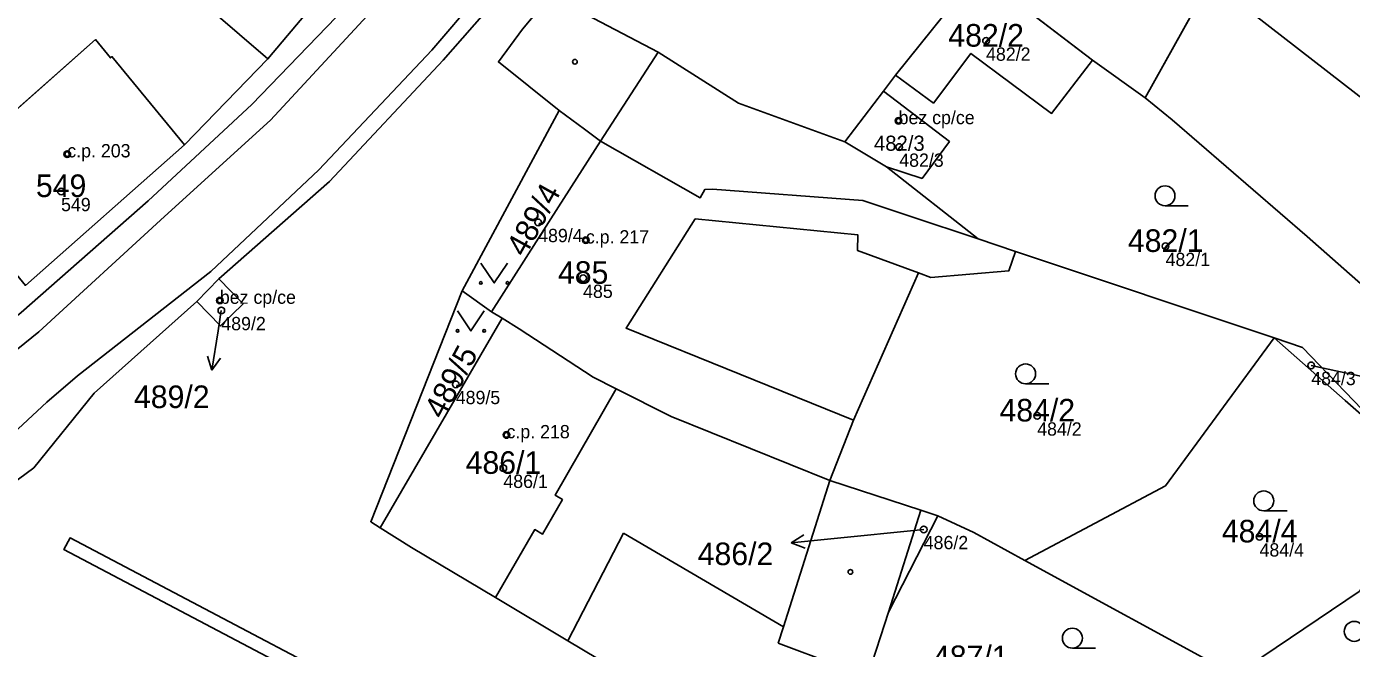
# Model space of a CAD drawing. Extents: x -603967 to -594699, y -1179315 to -1165625.
# Drawn here: x -598350.8 to -598251.1, y -1172472.5 to -1172425.6 of the extents above; entities that cross this region are included whole.
import ezdxf

# ---------------------------------------------------------------- set-up
doc = ezdxf.new("R2010")
doc.units = 0
for name, color, linetype in [('Definiční body', 7, 'Continuous'), ('Hranice parcel', 7, 'Continuous'), ('Parcelní čísla', 7, 'Continuous'), ('Polygon budovy', 7, 'Continuous'), ('Polygon parcely', 7, 'Continuous'), ('Pop  PČ popisy', 7, 'Continuous'), ('Vnitřní kresba', 7, 'Continuous'), ('Věcná břemena k části', 7, 'Continuous'), ('Značky budov', 7, 'Continuous'), ('Značky kultur', 7, 'Continuous')]:
    doc.layers.add(name, color=color, linetype=linetype)

msp = doc.modelspace()

# ---------------------------------------------------------------- linework, layer by layer
at = {"layer": 'Definiční body'}
for centre in [(-598278.57, -1172426.73994), (-598285.15, -1172432.74994), (-598347.7, -1172435.24994), (-598285.1, -1172434.71994), (-598348.17, -1172438.05994), (-598312.27, -1172440.38994), (-598308.68, -1172441.72994), (-598265.06, -1172442.18994), (-598308.89, -1172444.58994), (-598336.22, -1172446.26994), (-598336.11, -1172447.01994), (-598254.1, -1172451.14994), (-598318.47, -1172452.57994), (-598274.72, -1172454.94994), (-598314.65, -1172456.38994), (-598314.89, -1172458.88994), (-598283.26, -1172463.49994), (-598257.99, -1172464.04994)]:
    msp.add_circle(centre, 0.25, dxfattribs=at)
at = {"layer": 'Hranice parcel'}
for p, q in [((-598285.39, -1172429.31), (-598279.18, -1172421.58)), ((-598279.18, -1172421.58), (-598270.55, -1172428.19)), ((-598266.6, -1172431.03), (-598261.67, -1172422.19)), ((-598328.71, -1172423.43), (-598332.61, -1172428.09)), ((-598311.35, -1172423.31), (-598313.44, -1172425.85)), ((-598270.55, -1172428.19), (-598266.6, -1172431.03)), ((-598286.28, -1172430.51), (-598285.39, -1172429.31)), ((-598282.53, -1172431.41), (-598285.39, -1172429.31)), ((-598289.2, -1172434.33), (-598286.28, -1172430.51)), ((-598286.28, -1172430.51), (-598281.32, -1172434.31)), ((-598264.57, -1172432.67), (-598266.6, -1172431.03)), ((-598317.98, -1172445.55), (-598310.69, -1172431.98)), ((-598289.2, -1172434.33), (-598286.07, -1172436.22)), ((-598276.36, -1172442.57), (-598256.89, -1172449.08)), ((-598337.96, -1172446.35), (-598336.3, -1172444.65)), ((-598317.98, -1172445.55), (-598315.79, -1172447.12)), ((-598314.99, -1172447.6), (-598324.16, -1172463.37)), ((-598315.79, -1172447.12), (-598314.99, -1172447.6)), ((-598302.25, -1172455), (-598290.33, -1172459.82)), ((-598283.47, -1172462.05), (-598290.33, -1172459.82)), ((-598285.92, -1172469.72), (-598283.47, -1172462.05)), ((-598282.2, -1172462.47), (-598285.92, -1172469.72)), ((-598283.47, -1172462.05), (-598282.2, -1172462.47)), ((-598259.83, -1172474.46), (-598275.64, -1172465.83))]:
    msp.add_line(p, q, dxfattribs=at)
for points in [[(-598208.6, -1172325.98), (-598232.59, -1172340.88), (-598245.1, -1172347.44), (-598251.15, -1172350.71), (-598259.95, -1172355.78), (-598275.94, -1172367.17), (-598282.35, -1172372.62), (-598325.36, -1172422.74), (-598333.81, -1172431.52), (-598341.61, -1172438.77), (-598351.16, -1172447.17), (-598359.7, -1172454.16), (-598366.26, -1172459.52), (-598371.85, -1172462.43), (-598378.96, -1172465.7), (-598384.66, -1172468.38), (-598391.37, -1172469.58), (-598402.17, -1172469.66)], [(-598200.11, -1172325.95), (-598204, -1172331.75), (-598206.53, -1172334.67), (-598209.64, -1172336.77), (-598212.84, -1172338.58), (-598216.28, -1172340.18), (-598241.08, -1172352.66), (-598248.49, -1172357.87), (-598256.37, -1172362.63), (-598262.92, -1172367.75), (-598270.11, -1172373.81), (-598276.03, -1172378.76), (-598319.41, -1172428.19), (-598327.98, -1172437.31), (-598336.3, -1172444.65)], [(-598351.72, -1172411.11), (-598350.22, -1172412.4), (-598347.05, -1172415.12), (-598346.41, -1172415.67), (-598339.49, -1172422.16), (-598339.19, -1172422.42), (-598332.61, -1172428.09)], [(-598261.67, -1172422.19), (-598248.5, -1172432.43), (-598238.33, -1172442.64)], [(-598311.35, -1172423.31), (-598303.24, -1172427.59), (-598297.2, -1172431.43), (-598289.2, -1172434.33)], [(-598313.44, -1172425.85), (-598315.26, -1172428.32), (-598310.69, -1172431.98)], [(-598332.61, -1172428.09), (-598338.89, -1172434.55), (-598350.85, -1172445.13)], [(-598270.55, -1172428.19), (-598273.64, -1172432.19), (-598279.71, -1172427.67), (-598282.53, -1172431.41)], [(-598310.69, -1172431.98), (-598308.78, -1172433.37), (-598307.57, -1172434.27), (-598310.73, -1172439.21), (-598315.79, -1172447.12)], [(-598243.6, -1172450.98), (-598254.41, -1172441.45), (-598264.57, -1172432.67)], [(-598281.32, -1172434.31), (-598283.38, -1172437.08), (-598286.07, -1172436.22)], [(-598286.07, -1172436.22), (-598279.16, -1172441.64), (-598276.36, -1172442.57)], [(-598290.33, -1172459.82), (-598288.54, -1172455.28), (-598283.66, -1172444.19), (-598282.72, -1172444.53), (-598276.85, -1172444.03), (-598276.36, -1172442.57)], [(-598336.3, -1172444.65), (-598334.47, -1172446.51), (-598336.16, -1172448.18), (-598337.96, -1172446.35)], [(-598324.16, -1172463.37), (-598324.87, -1172462.92), (-598317.98, -1172445.55)], [(-598337.96, -1172446.35), (-598345.69, -1172453.25), (-598350.23, -1172458.86), (-598361.03, -1172466.84), (-598367.34, -1172471.03), (-598374.95, -1172475.71), (-598382.27, -1172478.08), (-598390.77, -1172479.12), (-598398.38, -1172479.11)], [(-598314.99, -1172447.6), (-598313.7, -1172448.39), (-598308.12, -1172452.05), (-598306.39, -1172452.92), (-598302.25, -1172455)], [(-598275.64, -1172465.83), (-598265.07, -1172460.22), (-598256.89, -1172449.08)], [(-598256.89, -1172449.08), (-598254.75, -1172449.8), (-598248.33, -1172456.47)], [(-598247.56, -1172457.27), (-598251.54, -1172453.8), (-598256.89, -1172449.08)], [(-598275.64, -1172465.83), (-598279.5, -1172463.72), (-598282.2, -1172462.47)], [(-598315.48, -1172468.63), (-598321.79, -1172464.87), (-598324.16, -1172463.37)], [(-598249.7, -1172467.24), (-598250.49, -1172468.16), (-598259.83, -1172474.46)], [(-598294.16, -1172481.35), (-598310.04, -1172471.88), (-598315.48, -1172468.63)], [(-598285.92, -1172469.72), (-598287.43, -1172474.43), (-598288.51, -1172474.1)]]:
    msp.add_lwpolyline(points, dxfattribs=at)
at = {"layer": 'Polygon budovy'}
for points in [[(-598335.61, -1172417.47), (-598339.49, -1172422.16), (-598339.19, -1172422.42), (-598332.61, -1172428.09), (-598328.71, -1172423.43)], [(-598279.18, -1172421.58), (-598285.39, -1172429.31), (-598282.53, -1172431.41), (-598279.71, -1172427.67), (-598273.64, -1172432.19), (-598270.55, -1172428.19)], [(-598357.44, -1172437.13), (-598356.29, -1172438.51), (-598350.85, -1172445.13), (-598338.89, -1172434.55), (-598344.34, -1172427.92), (-598344.46, -1172428.02), (-598345.59, -1172426.64)], [(-598286.28, -1172430.51), (-598289.2, -1172434.33), (-598286.07, -1172436.22), (-598283.38, -1172437.08), (-598281.32, -1172434.31)], [(-598300.45, -1172440.13), (-598288.21, -1172441.33), (-598288.24, -1172442.51), (-598283.66, -1172444.19), (-598282.72, -1172444.53), (-598276.85, -1172444.03), (-598276.36, -1172442.57), (-598279.16, -1172441.64), (-598284.3, -1172439.92), (-598287.83, -1172438.74), (-598299.14, -1172437.88), (-598299.74, -1172437.92), (-598300.09, -1172438.55), (-598307.57, -1172434.27), (-598310.73, -1172439.21), (-598315.79, -1172447.12), (-598314.99, -1172447.6), (-598313.7, -1172448.39), (-598308.12, -1172452.05), (-598306.39, -1172452.92), (-598302.25, -1172455), (-598290.33, -1172459.82), (-598288.54, -1172455.28), (-598305.65, -1172448.35)], [(-598336.3, -1172444.65), (-598337.96, -1172446.35), (-598336.16, -1172448.18), (-598334.47, -1172446.51)], [(-598314.99, -1172447.6), (-598324.16, -1172463.37), (-598321.79, -1172464.87), (-598315.48, -1172468.63), (-598312.53, -1172463.51), (-598311.94, -1172463.85), (-598310.44, -1172461.25), (-598310.99, -1172460.93), (-598306.39, -1172452.92), (-598308.12, -1172452.05), (-598313.7, -1172448.39)]]:
    msp.add_lwpolyline(points, close=True, dxfattribs=at)
at = {"layer": 'Polygon parcely'}
for points in [[(-598197.5, -1172257.68), (-598202.71, -1172301.27), (-598203.09, -1172311.78), (-598203.76, -1172315.82), (-598204.5, -1172318.52), (-598208.6, -1172325.98), (-598232.59, -1172340.88), (-598245.1, -1172347.44), (-598251.15, -1172350.71), (-598259.95, -1172355.78), (-598275.94, -1172367.17), (-598282.35, -1172372.62), (-598325.36, -1172422.74), (-598333.81, -1172431.52), (-598341.61, -1172438.77), (-598351.16, -1172447.17)], [(-598374.95, -1172475.71), (-598367.34, -1172471.03), (-598361.03, -1172466.84), (-598350.23, -1172458.86), (-598345.69, -1172453.25), (-598337.96, -1172446.35), (-598336.3, -1172444.65), (-598327.98, -1172437.31), (-598319.41, -1172428.19), (-598276.03, -1172378.76), (-598270.11, -1172373.81), (-598262.92, -1172367.75), (-598256.37, -1172362.63), (-598248.49, -1172357.87), (-598241.08, -1172352.66), (-598216.28, -1172340.18), (-598212.84, -1172338.58), (-598209.64, -1172336.77), (-598206.53, -1172334.67), (-598204, -1172331.75), (-598200.11, -1172325.95), (-598197.64, -1172321.62), (-598196.17, -1172318.03), (-598194.9, -1172313.74)], [(-598216.28, -1172340.18), (-598241.08, -1172352.66), (-598248.49, -1172357.87), (-598256.37, -1172362.63), (-598262.92, -1172367.75), (-598270.11, -1172373.81), (-598276.03, -1172378.76), (-598319.41, -1172428.19), (-598327.98, -1172437.31), (-598336.3, -1172444.65), (-598334.47, -1172446.51), (-598336.16, -1172448.18), (-598337.96, -1172446.35), (-598345.69, -1172453.25), (-598350.23, -1172458.86), (-598361.03, -1172466.84)], [(-598294.16, -1172481.35), (-598310.04, -1172471.88), (-598315.48, -1172468.63), (-598321.79, -1172464.87), (-598324.16, -1172463.37), (-598324.87, -1172462.92), (-598317.98, -1172445.55), (-598310.69, -1172431.98), (-598315.26, -1172428.32), (-598313.44, -1172425.85), (-598311.35, -1172423.31), (-598297.52, -1172406.48), (-598292.53, -1172400.37), (-598284.49, -1172390.9), (-598276.45, -1172381.42), (-598259.24, -1172366.81), (-598241.36, -1172354.69), (-598236.41, -1172352.34), (-598234.01, -1172351.22), (-598222.92, -1172346.01)], [(-598251.9, -1172349.8), (-598268.41, -1172360.45), (-598275.29, -1172363.07), (-598277.99, -1172365.89), (-598292.55, -1172381.77), (-598295.11, -1172384.6), (-598295.52, -1172385.05), (-598300.32, -1172390.41), (-598305.52, -1172396.22), (-598308.68, -1172399.76), (-598308.57, -1172399.86), (-598310.61, -1172402.14), (-598315.81, -1172407.95), (-598322.24, -1172415.66), (-598328.71, -1172423.43), (-598332.61, -1172428.09), (-598338.89, -1172434.55), (-598350.85, -1172445.13)], [(-598351.16, -1172447.17), (-598341.61, -1172438.77), (-598333.81, -1172431.52), (-598325.36, -1172422.74), (-598282.35, -1172372.62), (-598275.94, -1172367.17), (-598259.95, -1172355.78), (-598251.15, -1172350.71)]]:
    msp.add_lwpolyline(points, dxfattribs=at)
for points in [[(-598335.61, -1172417.47), (-598343.12, -1172407.37), (-598344.77, -1172405.15), (-598346.97, -1172403.73), (-598348.06, -1172403.03), (-598351.72, -1172411.11), (-598350.22, -1172412.4), (-598347.05, -1172415.12), (-598346.41, -1172415.67), (-598339.49, -1172422.16), (-598339.19, -1172422.42), (-598332.61, -1172428.09), (-598328.71, -1172423.43)], [(-598297.2, -1172431.43), (-598289.2, -1172434.33), (-598286.28, -1172430.51), (-598285.39, -1172429.31), (-598279.18, -1172421.58), (-598286.42, -1172415.52), (-598288.08, -1172414.38), (-598291.1, -1172411.85), (-598295.22, -1172408.4), (-598297.52, -1172406.48), (-598311.35, -1172423.31), (-598303.24, -1172427.59)], [(-598266.6, -1172431.03), (-598261.67, -1172422.19), (-598265.54, -1172420.02), (-598270.39, -1172417.21), (-598276.34, -1172413.76), (-598281.45, -1172409.96), (-598281.68, -1172409.75), (-598286.42, -1172415.52), (-598279.18, -1172421.58), (-598270.55, -1172428.19)], [(-598350.85, -1172445.13), (-598338.89, -1172434.55), (-598332.61, -1172428.09), (-598339.19, -1172422.42), (-598339.49, -1172422.16), (-598346.41, -1172415.67), (-598347.05, -1172415.12), (-598350.22, -1172412.4), (-598351.72, -1172411.11), (-598356.42, -1172416.32), (-598366.2, -1172426.55), (-598357.44, -1172437.13), (-598356.29, -1172438.51)], [(-598261.67, -1172422.19), (-598248.5, -1172432.43), (-598238.33, -1172442.64), (-598231.77, -1172436.1), (-598242.14, -1172425.96), (-598258.62, -1172411.84), (-598262.1, -1172415.72), (-598265.54, -1172420.02)], [(-598270.55, -1172428.19), (-598279.18, -1172421.58), (-598285.39, -1172429.31), (-598282.53, -1172431.41), (-598279.71, -1172427.67), (-598273.64, -1172432.19)], [(-598219.43, -1172472.18), (-598214.52, -1172467.06), (-598238.33, -1172442.64), (-598248.5, -1172432.43), (-598261.67, -1172422.19), (-598266.6, -1172431.03), (-598264.57, -1172432.67), (-598254.41, -1172441.45), (-598243.6, -1172450.98)], [(-598302.25, -1172455), (-598290.33, -1172459.82), (-598288.54, -1172455.28), (-598283.66, -1172444.19), (-598282.72, -1172444.53), (-598276.85, -1172444.03), (-598276.36, -1172442.57), (-598279.16, -1172441.64), (-598286.07, -1172436.22), (-598289.2, -1172434.33), (-598297.2, -1172431.43), (-598303.24, -1172427.59), (-598311.35, -1172423.31), (-598313.44, -1172425.85), (-598315.26, -1172428.32), (-598310.69, -1172431.98), (-598308.78, -1172433.37), (-598307.57, -1172434.27), (-598310.73, -1172439.21), (-598315.79, -1172447.12), (-598314.99, -1172447.6), (-598313.7, -1172448.39), (-598308.12, -1172452.05), (-598306.39, -1172452.92)], [(-598248.33, -1172456.47), (-598243.6, -1172450.98), (-598254.41, -1172441.45), (-598264.57, -1172432.67), (-598266.6, -1172431.03), (-598270.55, -1172428.19), (-598273.64, -1172432.19), (-598279.71, -1172427.67), (-598282.53, -1172431.41), (-598285.39, -1172429.31), (-598286.28, -1172430.51), (-598281.32, -1172434.31), (-598283.38, -1172437.08), (-598286.07, -1172436.22), (-598279.16, -1172441.64), (-598276.36, -1172442.57), (-598256.89, -1172449.08), (-598254.75, -1172449.8)], [(-598286.07, -1172436.22), (-598283.38, -1172437.08), (-598281.32, -1172434.31), (-598286.28, -1172430.51), (-598289.2, -1172434.33)], [(-598315.79, -1172447.12), (-598310.73, -1172439.21), (-598307.57, -1172434.27), (-598308.78, -1172433.37), (-598310.69, -1172431.98), (-598317.98, -1172445.55)], [(-598282.2, -1172462.47), (-598279.5, -1172463.72), (-598275.64, -1172465.83), (-598265.07, -1172460.22), (-598256.89, -1172449.08), (-598276.36, -1172442.57), (-598276.85, -1172444.03), (-598282.72, -1172444.53), (-598283.66, -1172444.19), (-598288.54, -1172455.28), (-598290.33, -1172459.82), (-598283.47, -1172462.05)], [(-598337.96, -1172446.35), (-598336.16, -1172448.18), (-598334.47, -1172446.51), (-598336.3, -1172444.65)], [(-598314.99, -1172447.6), (-598315.79, -1172447.12), (-598317.98, -1172445.55), (-598324.87, -1172462.92), (-598324.16, -1172463.37)], [(-598302.25, -1172455), (-598306.39, -1172452.92), (-598308.12, -1172452.05), (-598313.7, -1172448.39), (-598314.99, -1172447.6), (-598324.16, -1172463.37), (-598321.79, -1172464.87), (-598315.48, -1172468.63), (-598310.04, -1172471.88), (-598294.16, -1172481.35), (-598289.93, -1172473.67), (-598288.51, -1172474.1), (-598287.43, -1172474.43), (-598285.92, -1172469.72), (-598283.47, -1172462.05), (-598290.33, -1172459.82)], [(-598244.14, -1172460.82), (-598247.56, -1172457.27), (-598251.54, -1172453.8), (-598256.89, -1172449.08), (-598265.07, -1172460.22), (-598275.64, -1172465.83), (-598259.83, -1172474.46), (-598250.49, -1172468.16), (-598249.7, -1172467.24)], [(-598247.56, -1172457.27), (-598248.33, -1172456.47), (-598254.75, -1172449.8), (-598256.89, -1172449.08), (-598251.54, -1172453.8)], [(-598285.92, -1172469.72), (-598287.43, -1172474.43), (-598288.51, -1172474.1), (-598293.13, -1172481.96), (-598271.57, -1172494.57), (-598259.83, -1172474.46), (-598275.64, -1172465.83), (-598279.5, -1172463.72), (-598282.2, -1172462.47)], [(-598285.92, -1172469.72), (-598282.2, -1172462.47), (-598283.47, -1172462.05)], [(-598249.7, -1172467.24), (-598250.49, -1172468.16), (-598259.83, -1172474.46), (-598250.18, -1172479.74), (-598247.58, -1172475.27), (-598244.44, -1172477.07), (-598241.92, -1172474.32)]]:
    msp.add_lwpolyline(points, close=True, dxfattribs=at)
at = {"layer": 'Pop  PČ popisy'}
for p, q in [((-598336.11, -1172447.02), (-598336.35, -1172448.56)), ((-598336.35, -1172448.56), (-598336.819, -1172451.524)), ((-598336.819, -1172451.524), (-598337.157, -1172450.457)), ((-598336.819, -1172451.524), (-598336.168, -1172450.613)), ((-598254.1, -1172451.15), (-598251.9, -1172451.63)), ((-598251.9, -1172451.63), (-598248.965, -1172452.254)), ((-598293.235, -1172464.514), (-598292.291, -1172463.911)), ((-598283.26, -1172463.5), (-598290.25, -1172464.2)), ((-598290.25, -1172464.2), (-598293.235, -1172464.514)), ((-598293.235, -1172464.514), (-598292.186, -1172464.907))]:
    msp.add_line(p, q, dxfattribs=at)
at = {"layer": 'Vnitřní kresba'}
for p, q in [((-598320.27, -1172427.43), (-598277.42, -1172377.22)), ((-598324.18, -1172423.83), (-598332.4, -1172432.69)), ((-598357.44, -1172437.13), (-598345.59, -1172426.64)), ((-598344.46, -1172428.02), (-598345.59, -1172426.64)), ((-598344.34, -1172427.92), (-598344.46, -1172428.02)), ((-598338.89, -1172434.55), (-598344.34, -1172427.92)), ((-598328.78, -1172436.44), (-598320.27, -1172427.43)), ((-598303.24, -1172427.59), (-598307.57, -1172434.27)), ((-598332.4, -1172432.69), (-598340.39, -1172439.94)), ((-598300.09, -1172438.55), (-598307.57, -1172434.27)), ((-598336.91, -1172444.08), (-598328.78, -1172436.44)), ((-598299.74, -1172437.92), (-598300.09, -1172438.55)), ((-598299.14, -1172437.88), (-598299.74, -1172437.92)), ((-598299.14, -1172437.88), (-598287.83, -1172438.74)), ((-598287.83, -1172438.74), (-598284.3, -1172439.92)), ((-598340.39, -1172439.94), (-598349.85, -1172448.64)), ((-598284.3, -1172439.92), (-598279.16, -1172441.64)), ((-598305.65, -1172448.35), (-598300.45, -1172440.13)), ((-598300.45, -1172440.13), (-598288.21, -1172441.33)), ((-598288.21, -1172441.33), (-598288.24, -1172442.51)), ((-598288.24, -1172442.51), (-598283.66, -1172444.19)), ((-598346.94, -1172451.94), (-598336.91, -1172444.08)), ((-598349.85, -1172448.64), (-598358.46, -1172455.6)), ((-598288.54, -1172455.28), (-598305.65, -1172448.35)), ((-598349.24, -1172453.91), (-598346.94, -1172451.94)), ((-598310.99, -1172460.93), (-598306.39, -1172452.92)), ((-598352.88, -1172457.28), (-598349.24, -1172453.91)), ((-598290.33, -1172459.82), (-598293.81, -1172470.82)), ((-598310.44, -1172461.25), (-598310.99, -1172460.93)), ((-598311.94, -1172463.85), (-598310.44, -1172461.25)), ((-598315.48, -1172468.63), (-598312.53, -1172463.51)), ((-598312.53, -1172463.51), (-598311.94, -1172463.85)), ((-598305.86, -1172463.77), (-598310.04, -1172471.88)), ((-598305.86, -1172463.77), (-598293.81, -1172470.82)), ((-598293.81, -1172470.82), (-598294.2, -1172472.05)), ((-598294.2, -1172472.05), (-598289.93, -1172473.67))]:
    msp.add_line(p, q, dxfattribs=at)
at = {"layer": 'Věcná břemena k části'}
msp.add_lwpolyline([(-598316.67, -1172480.38), (-598347.49, -1172464.14), (-598347.95, -1172465.02), (-598317.37, -1172481.14)], dxfattribs=at)
at = {"layer": 'Značky budov'}
for centre in [(-598309.5068, -1172428.29916), (-598285.1568, -1172432.74916), (-598347.7068, -1172435.24916), (-598308.6868, -1172441.72916), (-598336.2268, -1172446.26916), (-598314.6568, -1172456.38916), (-598288.7768, -1172466.69916)]:
    msp.add_circle(centre, 0.175, dxfattribs=at)
at = {"layer": 'Značky kultur'}
for p, q in [((-598265.103, -1172439.14), (-598263.353, -1172439.14)), ((-598275.593, -1172452.54), (-598273.843, -1172452.54)), ((-598257.673, -1172462.1), (-598255.923, -1172462.1)), ((-598272.073, -1172472.43), (-598270.323, -1172472.43))]:
    msp.add_line(p, q, dxfattribs=at)
for points in [[(-598316.58, -1172443.449), (-598315.58, -1172444.95), (-598314.58, -1172443.449)], [(-598318.33, -1172447.059), (-598317.33, -1172448.56), (-598316.33, -1172447.059)]]:
    msp.add_lwpolyline(points, dxfattribs=at)
for centre, radius in [((-598265.10286, -1172438.38981), 0.75), ((-598316.58, -1172444.94946), 0.1), ((-598314.58, -1172444.94946), 0.1), ((-598318.33, -1172448.55946), 0.1), ((-598316.33, -1172448.55946), 0.1), ((-598275.59286, -1172451.78981), 0.75), ((-598257.67286, -1172461.34981), 0.75), ((-598272.07286, -1172471.67981), 0.75), ((-598250.86286, -1172471.16981), 0.75)]:
    msp.add_circle(centre, radius, dxfattribs=at)

# ---------------------------------------------------------------- texts
at = {"layer": 'Definiční body'}
for s, p in [('482/2', (-598278.57, -1172428.229)), ('bez cp/ce', (-598285.15, -1172433)), ('c.p. 203', (-598347.7, -1172435.5)), ('482/3', (-598285.1, -1172436.209)), ('549', (-598348.17, -1172439.549)), ('489/4', (-598312.27, -1172441.879)), ('c.p. 217', (-598308.68, -1172441.98)), ('482/1', (-598265.06, -1172443.679)), ('485', (-598308.89, -1172446.079)), ('bez cp/ce', (-598336.22, -1172446.52)), ('489/2', (-598336.11, -1172448.509)), ('484/3', (-598254.1, -1172452.639)), ('489/5', (-598318.47, -1172454.069)), ('c.p. 218', (-598314.65, -1172456.64)), ('484/2', (-598274.72, -1172456.439)), ('486/1', (-598314.89, -1172460.379)), ('486/2', (-598283.26, -1172464.989)), ('484/4', (-598257.99, -1172465.539))]:
    msp.add_text(s, height=0.999996, dxfattribs=at).set_placement(p)
at = {"layer": 'Parcelní čísla'}
for s, height, p in [('482/2', 1.699998, (-598281.406, -1172427.165)), ('482/3', 1.14, (-598287.001, -1172435.005)), ('549', 1.699998, (-598350.06, -1172438.485)), ('482/1', 1.699998, (-598267.896, -1172442.615)), ('485', 1.699998, (-598310.78, -1172445.015)), ('489/2', 1.699998, (-598342.682, -1172454.365)), ('484/2', 1.699998, (-598277.556, -1172455.375)), ('486/1', 1.699998, (-598317.726, -1172459.315)), ('484/4', 1.699998, (-598260.826, -1172464.475)), ('486/2', 1.699998, (-598300.266, -1172466.185)), ('487/1', 1.699998, (-598282.56, -1172473.935))]:
    msp.add_text(s, height=height, dxfattribs=at).set_placement(p)
for s, rotation, p in [('489/4', 61, (-598313.273, -1172443.076)), ('489/5', 62, (-598319.426, -1172455.283))]:
    msp.add_text(s, height=1.699998, rotation=rotation, dxfattribs=at).set_placement(p)

doc.saveas('drawing.dxf')
